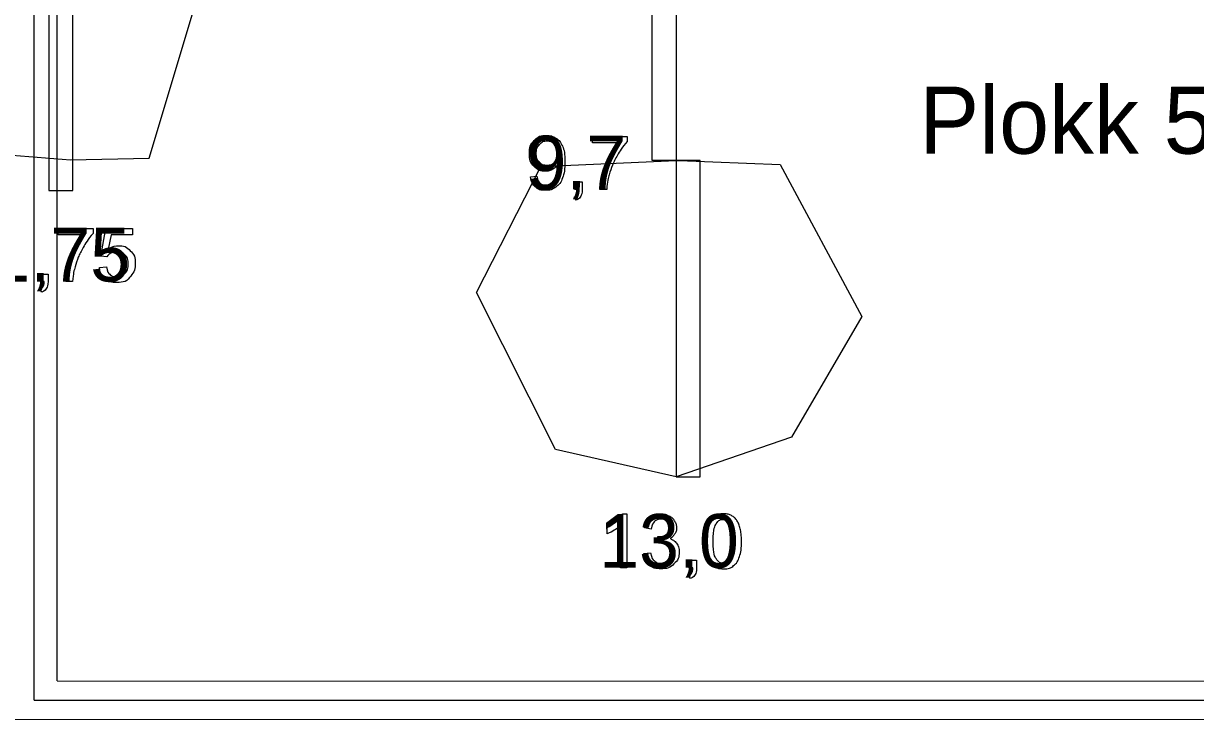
# Model space of a CAD drawing. Extents: x 700746 to 706058, y 6570320 to 6580460.
# Drawn here: x 705036.8 to 705159, y 6575747.9 to 6575820.5 of the extents above; entities that cross this region are included whole.
import ezdxf

# ---------------------------------------------------------------- set-up
doc = ezdxf.new("R2010")
doc.units = 0
for name, color, linetype in [('GEOLPUNKT', 7, 'Continuous'), ('illumineerimisjooned', 7, 'Continuous'), ('PIIR', 7, 'Continuous'), ('Plokid', 7, 'Continuous'), ('Täide', 7, 'Continuous')]:
    doc.layers.add(name, color=color, linetype=linetype)

msp = doc.modelspace()

# ---------------------------------------------------------------- linework, layer by layer
at = {"layer": 'GEOLPUNKT'}
for points in [[(705039.44, 6575940.63), (705039.44, 6575803.04)], [(705104.86, 6575903.18), (705104.86, 6575773.18)], [(705096.12, 6575808.03), (705096.12, 6575808.7), (705099.74, 6575808.7), (705099.74, 6575808.16)], [(705098.86, 6575808.03), (705096.12, 6575808.03)], [(705089.65, 6575804.47), (705090.31, 6575804.53)], [(705094.27, 6575803.17), (705094.27, 6575803.95), (705095.05, 6575803.95), (705095.05, 6575803.17)], [(705094.42, 6575802.06), (705094.22, 6575802.35)], [(705094.66, 6575803.17), (705094.27, 6575803.17)], [(705097.61, 6575803.17), (705096.9, 6575803.17)], [(705040.42, 6575798.42), (705040.42, 6575799.09), (705044.04, 6575799.09), (705044.04, 6575798.55)], [(705043.16, 6575798.42), (705040.42, 6575798.42)], [(705045.49, 6575796.12), (705044.84, 6575796.21), (705045.38, 6575799.09), (705048.17, 6575799.09), (705048.17, 6575798.43), (705045.93, 6575798.43), (705045.63, 6575796.93)], [(705044.72, 6575795.03), (705045.44, 6575795.09)], [(705038.57, 6575793.56), (705038.57, 6575794.34), (705039.35, 6575794.34), (705039.35, 6575793.56)], [(705038.96, 6575793.56), (705038.57, 6575793.56)], [(705041.91, 6575793.56), (705041.2, 6575793.56)], [(705038.71, 6575792.45), (705038.52, 6575792.74)], [(705099.27, 6575769.32), (705099.72, 6575769.32), (705099.72, 6575763.7)], [(705097.65, 6575767.25), (705097.65, 6575767.91)], [(705099.72, 6575763.7), (705099.03, 6575763.7), (705099.03, 6575768.08)], [(705102.24, 6575767.74), (705101.55, 6575767.87)], [(705102.84, 6575766.35), (705102.92, 6575766.96)], [(705101.48, 6575765.18), (705102.17, 6575765.27)], [(705106.2, 6575763.7), (705106.2, 6575764.48), (705106.98, 6575764.48), (705106.98, 6575763.7)], [(705106.34, 6575762.59), (705106.15, 6575762.88)], [(705106.59, 6575763.7), (705106.2, 6575763.7)]]:
    msp.add_lwpolyline(points, dxfattribs=at)
for points in [[(705102.36, 6575846.18), (705104.86, 6575846.18), (705104.86, 6575806.18), (705102.36, 6575806.18)], [(705041.94, 6575843.04), (705039.44, 6575843.04), (705039.44, 6575803.04), (705041.94, 6575803.04)], [(705107.36, 6575806.18), (705104.86, 6575806.18), (705104.86, 6575773.18), (705107.36, 6575773.18)]]:
    msp.add_lwpolyline(points, close=True, dxfattribs=at)
for points in [[(705090.31, 6575804.53), (705090.4, 6575804.06), (705090.63, 6575803.85), (705090.87, 6575803.64), (705091.24, 6575803.64), (705091.56, 6575803.64), (705091.8, 6575803.78), (705092.04, 6575803.93), (705092.19, 6575804.17), (705092.34, 6575804.41), (705092.44, 6575804.83), (705092.55, 6575805.24), (705092.55, 6575805.67), (705092.55, 6575805.71), (705092.54, 6575805.81), (705092.34, 6575805.48), (705091.98, 6575805.27), (705091.62, 6575805.07), (705091.21, 6575805.07), (705090.51, 6575805.07), (705090.03, 6575805.57), (705089.55, 6575806.08), (705089.55, 6575806.9), (705089.55, 6575807.75), (705090.05, 6575808.27), (705090.55, 6575808.79), (705091.31, 6575808.79), (705091.86, 6575808.79), (705092.31, 6575808.5), (705092.76, 6575808.2), (705092.99, 6575807.66), (705093.23, 6575807.11), (705093.23, 6575806.08), (705093.23, 6575805.01), (705093, 6575804.37), (705092.76, 6575803.74), (705092.3, 6575803.41), (705091.84, 6575803.07), (705091.23, 6575803.07), (705090.57, 6575803.07), (705090.15, 6575803.44), (705089.74, 6575803.8), (705089.65, 6575804.47)], [(705092.47, 6575806.93), (705092.47, 6575807.53), (705092.15, 6575807.87), (705091.84, 6575808.22), (705091.39, 6575808.22), (705090.94, 6575808.22), (705090.6, 6575807.85), (705090.26, 6575807.47), (705090.26, 6575806.88), (705090.26, 6575806.34), (705090.58, 6575806.01), (705090.9, 6575805.67), (705091.38, 6575805.67), (705091.85, 6575805.67), (705092.16, 6575806.01), (705092.47, 6575806.34), (705092.47, 6575806.93)], [(705099.74, 6575808.16), (705099.21, 6575807.59), (705098.68, 6575806.65), (705098.16, 6575805.7), (705097.87, 6575804.71), (705097.67, 6575804.01), (705097.61, 6575803.17)], [(705096.9, 6575803.17), (705096.91, 6575803.83), (705097.16, 6575804.77), (705097.41, 6575805.7), (705097.87, 6575806.57), (705098.34, 6575807.44), (705098.86, 6575808.03)], [(705094.22, 6575802.35), (705094.44, 6575802.45), (705094.55, 6575802.63), (705094.65, 6575802.82), (705094.66, 6575803.17)], [(705095.05, 6575803.17), (705095.05, 6575802.74), (705094.9, 6575802.47), (705094.75, 6575802.2), (705094.42, 6575802.06)], [(705041.2, 6575793.56), (705041.21, 6575794.22), (705041.46, 6575795.16), (705041.7, 6575796.09), (705042.17, 6575796.96), (705042.63, 6575797.83), (705043.16, 6575798.42)], [(705044.04, 6575798.55), (705043.51, 6575797.98), (705042.98, 6575797.04), (705042.46, 6575796.09), (705042.17, 6575795.1), (705041.96, 6575794.4), (705041.91, 6575793.56)], [(705045.63, 6575796.93), (705046.14, 6575797.28), (705046.69, 6575797.28), (705047.42, 6575797.28), (705047.93, 6575796.77), (705048.43, 6575796.26), (705048.43, 6575795.46), (705048.43, 6575794.7), (705047.99, 6575794.15), (705047.45, 6575793.46), (705046.52, 6575793.46), (705045.75, 6575793.46), (705045.27, 6575793.89), (705044.79, 6575794.32), (705044.72, 6575795.03)], [(705045.44, 6575795.09), (705045.52, 6575794.56), (705045.81, 6575794.29), (705046.1, 6575794.03), (705046.52, 6575794.03), (705047.02, 6575794.03), (705047.36, 6575794.4), (705047.7, 6575794.78), (705047.7, 6575795.4), (705047.7, 6575795.99), (705047.37, 6575796.33), (705047.04, 6575796.67), (705046.51, 6575796.67), (705046.17, 6575796.67), (705045.91, 6575796.52), (705045.64, 6575796.37), (705045.49, 6575796.12)], [(705038.52, 6575792.74), (705038.74, 6575792.84), (705038.84, 6575793.02), (705038.94, 6575793.21), (705038.96, 6575793.56)], [(705039.35, 6575793.56), (705039.35, 6575793.13), (705039.2, 6575792.86), (705039.04, 6575792.59), (705038.71, 6575792.45)], [(705097.65, 6575767.91), (705098.23, 6575768.19), (705098.66, 6575768.57), (705099.09, 6575768.96), (705099.27, 6575769.32)], [(705101.55, 6575767.87), (705101.68, 6575768.56), (705102.12, 6575768.94), (705102.57, 6575769.32), (705103.24, 6575769.32), (705103.7, 6575769.32), (705104.08, 6575769.12), (705104.47, 6575768.93), (705104.67, 6575768.59), (705104.88, 6575768.25), (705104.88, 6575767.87), (705104.88, 6575767.5), (705104.68, 6575767.21), (705104.49, 6575766.91), (705104.1, 6575766.73), (705104.6, 6575766.62), (705104.88, 6575766.26), (705105.15, 6575765.9), (705105.15, 6575765.36), (705105.15, 6575764.62), (705104.62, 6575764.11), (705104.08, 6575763.6), (705103.26, 6575763.6), (705102.53, 6575763.6), (705102.04, 6575764.04), (705101.55, 6575764.48), (705101.48, 6575765.18)], [(705108, 6575766.46), (705108, 6575767.45), (705108.21, 6575768.06), (705108.41, 6575768.67), (705108.81, 6575768.99), (705109.21, 6575769.32), (705109.83, 6575769.32), (705110.28, 6575769.32), (705110.62, 6575769.14), (705110.96, 6575768.96), (705111.18, 6575768.62), (705111.4, 6575768.27), (705111.52, 6575767.78), (705111.65, 6575767.29), (705111.65, 6575766.46), (705111.65, 6575765.48), (705111.45, 6575764.87), (705111.25, 6575764.26), (705110.84, 6575763.93), (705110.44, 6575763.6), (705109.83, 6575763.6), (705109.02, 6575763.6), (705108.55, 6575764.18), (705108, 6575764.88), (705108, 6575766.46)], [(705099.03, 6575768.08), (705098.78, 6575767.84), (705098.38, 6575767.61), (705097.98, 6575767.37), (705097.65, 6575767.25)], [(705102.92, 6575766.96), (705102.98, 6575766.95), (705103.03, 6575766.95), (705103.47, 6575766.95), (705103.82, 6575767.18), (705104.17, 6575767.41), (705104.17, 6575767.88), (705104.17, 6575768.26), (705103.91, 6575768.51), (705103.66, 6575768.76), (705103.25, 6575768.76), (705102.85, 6575768.76), (705102.58, 6575768.5), (705102.32, 6575768.25), (705102.24, 6575767.74)], [(705108.71, 6575766.46), (705108.71, 6575765.08), (705109.03, 6575764.62), (705109.35, 6575764.17), (705109.83, 6575764.17), (705110.3, 6575764.17), (705110.62, 6575764.63), (705110.94, 6575765.08), (705110.94, 6575766.46), (705110.94, 6575767.84), (705110.62, 6575768.3), (705110.3, 6575768.75), (705109.82, 6575768.75), (705109.35, 6575768.75), (705109.06, 6575768.35), (705108.71, 6575767.84), (705108.71, 6575766.46)], [(705102.17, 6575765.27), (705102.29, 6575764.69), (705102.57, 6575764.43), (705102.86, 6575764.17), (705103.27, 6575764.17), (705103.75, 6575764.17), (705104.09, 6575764.51), (705104.42, 6575764.84), (705104.42, 6575765.34), (705104.42, 6575765.81), (705104.11, 6575766.12), (705103.8, 6575766.43), (705103.32, 6575766.43), (705103.13, 6575766.43), (705102.84, 6575766.35)], [(705106.15, 6575762.88), (705106.37, 6575762.98), (705106.47, 6575763.16), (705106.58, 6575763.35), (705106.59, 6575763.7)], [(705106.98, 6575763.7), (705106.98, 6575763.27), (705106.83, 6575763), (705106.68, 6575762.73), (705106.34, 6575762.59)]]:
    msp.add_open_spline(points, degree=3, dxfattribs=at)
at = {"layer": 'illumineerimisjooned'}
for q in [(705037.89, 6575897.87), (705275.24, 6575749.87)]:
    msp.add_line((705037.89, 6575749.9), q, dxfattribs=at)
at = {"layer": 'PIIR'}
msp.add_lwpolyline([(705035.89, 6575747.9), (705277.24, 6575747.87)], dxfattribs=at)
at = {"layer": 'Plokid'}
for q in [(705040.29, 6575830.36), (705272.84, 6575751.87)]:
    msp.add_line((705040.29, 6575751.9), q, dxfattribs=at)
at = {"layer": 'Täide'}
msp.add_lwpolyline([(705027.79, 6575818.59), (705025.67, 6575818.09), (705021.67, 6575824.96), (705019.22, 6575828.75), (705016.8, 6575826.73), (705020.58, 6575809.67), (705032.08, 6575807.01), (705041.7, 6575806.24), (705049.88, 6575806.43), (705056.69, 6575829.17), (705057.36, 6575832.74)], dxfattribs=at)
msp.add_lwpolyline([(705105.15, 6575806.18), (705115.69, 6575805.78), (705124.22, 6575789.9), (705116.88, 6575777.33), (705104.86, 6575773.18), (705092.25, 6575776.05), (705084.04, 6575792.4), (705090.75, 6575805.55), (705104.86, 6575806.18)], close=True, dxfattribs=at)

# ---------------------------------------------------------------- texts
at = {"layer": 'GEOLPUNKT'}
for s, p in [('9,7', (705089.23, 6575803.17)), ('21,75', (705029.17, 6575793.56)), ('13,0', (705096.81, 6575763.7))]:
    msp.add_text(s, height=5.6, dxfattribs=at).set_placement(p)
at = {"layer": 'Plokid'}
msp.add_text('Plokk 5 aT', height=7, dxfattribs=at).set_placement((705130.2, 6575806.89))

doc.saveas('drawing.dxf')
